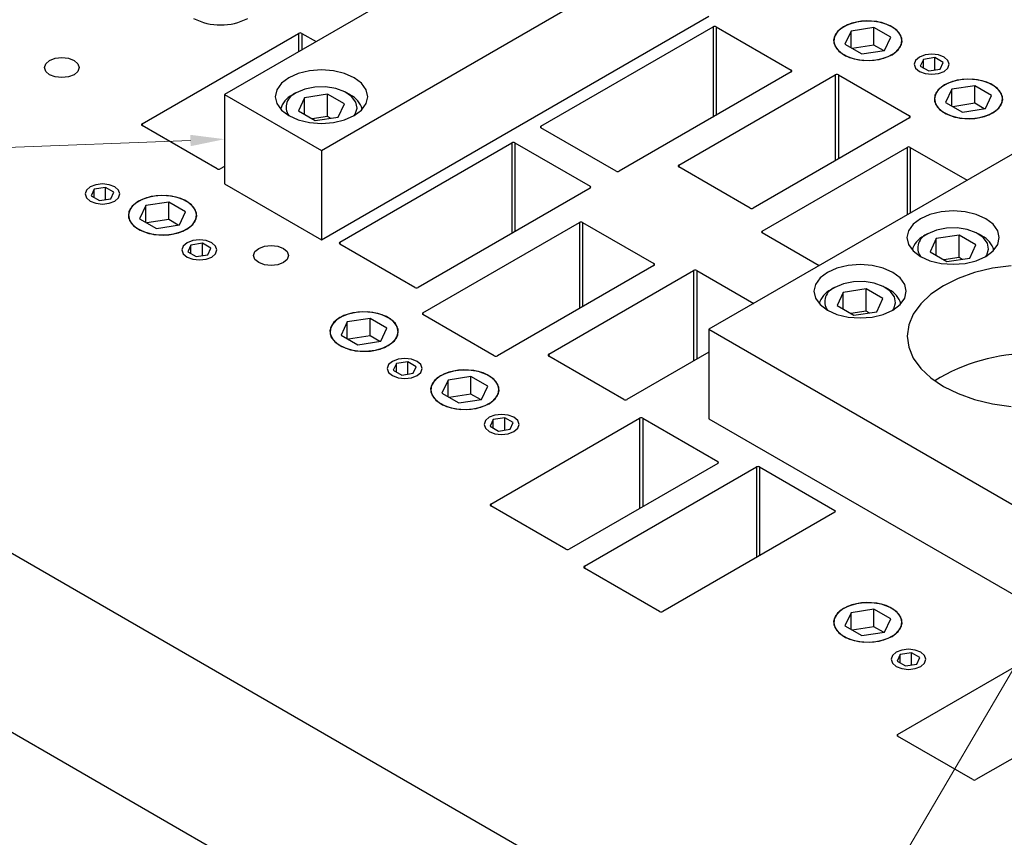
# Model space of a CAD drawing. Header units: inches. Extents: x 1802 to 2468, y -253 to -72.
# Tile 513 of 570: x 2312.25 to 2316.74, y -98.3 to -94.57. Entities that reach past the tile are written whole.
import ezdxf

# ---------------------------------------------------------------- set-up
doc = ezdxf.new("R2010")
doc.units = ezdxf.units.IN
doc.header["$LTSCALE"] = 0.5
doc.header["$MEASUREMENT"] = 0
for name, color, linetype in [('SID-M-S', 105, 'Continuous'), ('ST1-M-S', 193, 'Continuous'), ('ST2-M-S', 193, 'Continuous'), ('SVE-M-S', 8, 'Continuous')]:
    doc.layers.add(name, color=color, linetype=linetype)

msp = doc.modelspace()

# ---------------------------------------------------------------- linework, layer by layer
at = {"layer": 'SID-M-S', "linetype": 'Continuous', "lineweight": 0}
for p, q in [((2313.02676, -95.11644), (2307.99157, -95.31181)), ((2316.93981, -97.25537), (2313.36437, -103.35456))]:
    msp.add_line(p, q, dxfattribs=at)
msp.add_solid([(2313.02576, -95.09045), (2313.18265, -95.11039), (2313.02576, -95.09045), (2313.02777, -95.14242)], dxfattribs=at)
at = {"layer": 'ST1-M-S', "linetype": 'Continuous', "lineweight": 25}
for p, q in [((2314.62621, -95.05062), (2315.41109, -94.59751)), ((2315.41109, -94.59751), (2315.41109, -95.0098)), ((2315.42524, -94.59751), (2315.76818, -94.79549)), ((2315.42524, -94.59751), (2315.42524, -95.00163)), ((2316.02436, -94.58882), (2315.99142, -94.60783)), ((2316.06553, -94.57626), (2316.02436, -94.58882)), ((2316.1113, -94.57126), (2316.06553, -94.57626)), ((2316.15758, -94.57427), (2316.1113, -94.57126)), ((2316.20027, -94.58502), (2316.15758, -94.57427)), ((2316.23557, -94.60256), (2316.20027, -94.58502)), ((2312.80611, -95.04), (2313.52029, -94.62772)), ((2313.52029, -94.62772), (2313.52029, -94.71133)), ((2313.53443, -94.62772), (2313.59978, -94.66544)), ((2313.53443, -94.62772), (2313.53443, -94.70317)), ((2315.96966, -94.6316), (2315.961, -94.65802)), ((2315.99142, -94.60783), (2315.96966, -94.6316)), ((2316.26035, -94.62532), (2316.23557, -94.60256)), ((2316.27241, -94.6513), (2316.26035, -94.62532)), ((2315.961, -94.65802), (2315.96621, -94.68474)), ((2315.96621, -94.68474), (2315.98484, -94.70939)), ((2316.25528, -94.70354), (2316.27067, -94.67817)), ((2316.27067, -94.67817), (2316.27241, -94.6513)), ((2315.98484, -94.70939), (2316.01522, -94.72977)), ((2316.01522, -94.72977), (2316.05466, -94.74407)), ((2316.19015, -94.74114), (2316.22763, -94.72518)), ((2316.22763, -94.72518), (2316.25528, -94.70354)), ((2316.3784, -94.72615), (2316.35261, -94.7361)), ((2316.40882, -94.72265), (2316.3784, -94.72615)), ((2316.43925, -94.72615), (2316.40882, -94.72265)), ((2316.46504, -94.7361), (2316.43925, -94.72615)), ((2312.36069, -94.78386), (2312.36674, -94.76629)), ((2312.36674, -94.76629), (2312.38397, -94.7514)), ((2312.38397, -94.7514), (2312.40976, -94.74146)), ((2312.40976, -94.74146), (2312.44019, -94.73796)), ((2312.44019, -94.73796), (2312.47061, -94.74146)), ((2312.47061, -94.74146), (2312.4964, -94.7514)), ((2312.4964, -94.7514), (2312.51363, -94.76629)), ((2312.51363, -94.76629), (2312.51969, -94.78386)), ((2316.05466, -94.74407), (2316.09965, -94.75103)), ((2316.09965, -94.75103), (2316.14619, -94.75002)), ((2316.14619, -94.75002), (2316.19015, -94.74114)), ((2316.33537, -94.75099), (2316.32932, -94.76855)), ((2316.32932, -94.76855), (2316.33537, -94.78611)), ((2316.35261, -94.7361), (2316.33537, -94.75099)), ((2316.48227, -94.75099), (2316.46504, -94.7361)), ((2316.48832, -94.76855), (2316.48227, -94.75099)), ((2316.48227, -94.78611), (2316.48832, -94.76855)), ((2312.36674, -94.80142), (2312.36069, -94.78386)), ((2312.38397, -94.81631), (2312.36674, -94.80142)), ((2312.40976, -94.82626), (2312.38397, -94.81631)), ((2312.4964, -94.81631), (2312.47061, -94.82626)), ((2312.51363, -94.80142), (2312.4964, -94.81631)), ((2312.51969, -94.78386), (2312.51363, -94.80142)), ((2315.76818, -94.80365), (2314.98329, -95.25676)), ((2315.25447, -95.2288), (2315.96865, -94.81651)), ((2315.76818, -94.79549), (2315.76818, -94.80365)), ((2315.96865, -94.81651), (2315.96865, -95.20839)), ((2315.98279, -94.81651), (2316.30806, -95.00429)), ((2315.98279, -94.81651), (2315.98279, -95.20023)), ((2316.33537, -94.78611), (2316.35261, -94.801)), ((2316.35261, -94.801), (2316.3784, -94.81095)), ((2316.3784, -94.81095), (2316.40882, -94.81444)), ((2316.40882, -94.81444), (2316.43925, -94.81095)), ((2316.43925, -94.81095), (2316.46504, -94.801)), ((2316.46504, -94.801), (2316.48227, -94.78611)), ((2312.44019, -94.82975), (2312.40976, -94.82626)), ((2312.47061, -94.82626), (2312.44019, -94.82975)), ((2316.48398, -94.85415), (2316.45104, -94.87316)), ((2316.52515, -94.84159), (2316.48398, -94.85415)), ((2316.57092, -94.83659), (2316.52515, -94.84159)), ((2316.6172, -94.8396), (2316.57092, -94.83659)), ((2316.65989, -94.85035), (2316.6172, -94.8396)), ((2316.69519, -94.86789), (2316.65989, -94.85035)), ((2316.42928, -94.89694), (2316.42062, -94.92336)), ((2316.45104, -94.87316), (2316.42928, -94.89694)), ((2316.71997, -94.89066), (2316.69519, -94.86789)), ((2316.73203, -94.91663), (2316.71997, -94.89066)), ((2308.63949, -94.93693), (2319.42286, -101.16205)), ((2316.42062, -94.92336), (2316.42583, -94.95007)), ((2316.42583, -94.95007), (2316.44446, -94.97472)), ((2316.7149, -94.96888), (2316.73029, -94.9435)), ((2316.73029, -94.9435), (2316.73203, -94.91663)), ((2316.44446, -94.97472), (2316.47484, -94.9951)), ((2316.47484, -94.9951), (2316.51428, -95.0094)), ((2316.64977, -95.00648), (2316.68725, -94.99051)), ((2316.68725, -94.99051), (2316.7149, -94.96888)), ((2312.80611, -95.04), (2312.80611, -95.04817)), ((2316.30806, -95.01245), (2315.59388, -95.42474)), ((2316.30806, -95.00429), (2316.30806, -95.01245)), ((2316.51428, -95.0094), (2316.55927, -95.01636)), ((2316.55927, -95.01636), (2316.60581, -95.01536)), ((2316.60581, -95.01536), (2316.64977, -95.00648)), ((2313.14906, -95.24615), (2312.80611, -95.04817)), ((2314.62621, -95.05062), (2314.62621, -95.05878)), ((2314.96915, -95.25676), (2314.62621, -95.05878)), ((2313.70838, -95.58047), (2314.49327, -95.12736)), ((2314.49327, -95.12736), (2314.49327, -95.53965)), ((2314.50741, -95.12736), (2314.85036, -95.32534)), ((2314.50741, -95.12736), (2314.50741, -95.53148)), ((2315.63535, -95.52938), (2316.29649, -95.14771)), ((2316.29649, -95.14771), (2316.29649, -95.45584)), ((2316.31064, -95.14771), (2316.57044, -95.29769)), ((2316.31064, -95.14771), (2316.31064, -95.44768)), ((2313.18265, -95.23492), (2313.1632, -95.24615)), ((2315.25447, -95.2288), (2315.25447, -95.23696)), ((2315.57974, -95.42474), (2315.25447, -95.23696)), ((2312.6258, -95.31455), (2312.59538, -95.31804)), ((2312.65622, -95.31804), (2312.6258, -95.31455)), ((2312.55235, -95.34288), (2312.5463, -95.36045)), ((2312.5463, -95.36045), (2312.55235, -95.37801)), ((2312.56959, -95.32799), (2312.55235, -95.34288)), ((2312.59538, -95.31804), (2312.56959, -95.32799)), ((2312.68202, -95.32799), (2312.65622, -95.31804)), ((2312.69925, -95.34288), (2312.68202, -95.32799)), ((2312.7053, -95.36045), (2312.69925, -95.34288)), ((2312.69925, -95.37801), (2312.7053, -95.36045)), ((2314.85036, -95.3335), (2314.06547, -95.78661)), ((2314.85036, -95.32534), (2314.85036, -95.3335)), ((2312.55235, -95.37801), (2312.56959, -95.3929)), ((2312.56959, -95.3929), (2312.59538, -95.40285)), ((2312.59538, -95.40285), (2312.6258, -95.40634)), ((2312.6258, -95.40634), (2312.65622, -95.40285)), ((2312.65622, -95.40285), (2312.68202, -95.3929)), ((2312.68202, -95.3929), (2312.69925, -95.37801)), ((2312.77409, -95.40383), (2312.75232, -95.4276)), ((2312.80702, -95.38482), (2312.77409, -95.40383)), ((2312.8482, -95.37225), (2312.80702, -95.38482)), ((2312.89396, -95.36726), (2312.8482, -95.37225)), ((2312.94025, -95.37027), (2312.89396, -95.36726)), ((2312.98293, -95.38102), (2312.94025, -95.37027)), ((2313.01824, -95.39856), (2312.98293, -95.38102)), ((2313.04302, -95.42132), (2313.01824, -95.39856)), ((2312.75232, -95.4276), (2312.74366, -95.45402)), ((2313.05507, -95.44729), (2313.04302, -95.42132)), ((2313.05333, -95.47416), (2313.05507, -95.44729)), ((2312.74366, -95.45402), (2312.74888, -95.48074)), ((2312.74888, -95.48074), (2312.7675, -95.50538)), ((2313.03795, -95.49954), (2313.05333, -95.47416)), ((2314.08774, -95.90234), (2314.80192, -95.49005)), ((2314.80192, -95.49005), (2314.80192, -95.88193)), ((2314.81606, -95.49005), (2315.14133, -95.67782)), ((2314.81606, -95.49005), (2314.81606, -95.87376)), ((2312.7675, -95.50538), (2312.79788, -95.52576)), ((2312.79788, -95.52576), (2312.83732, -95.54007)), ((2312.83732, -95.54007), (2312.88231, -95.54703)), ((2312.92885, -95.54602), (2312.97282, -95.53714)), ((2312.97282, -95.53714), (2313.01029, -95.52118)), ((2313.01029, -95.52118), (2313.03795, -95.49954)), ((2315.63535, -95.52938), (2315.63535, -95.53755)), ((2315.89515, -95.68753), (2315.63535, -95.53755)), ((2312.88231, -95.54703), (2312.92885, -95.54602)), ((2313.01153, -95.58312), (2312.99429, -95.59801)), ((2313.03732, -95.57317), (2313.01153, -95.58312)), ((2313.06774, -95.56968), (2313.03732, -95.57317)), ((2313.09817, -95.57317), (2313.06774, -95.56968)), ((2313.12396, -95.58312), (2313.09817, -95.57317)), ((2313.14119, -95.59801), (2313.12396, -95.58312)), ((2313.70838, -95.58047), (2313.70838, -95.58863)), ((2312.99429, -95.59801), (2312.98824, -95.61557)), ((2312.98824, -95.61557), (2312.99429, -95.63314)), ((2313.14724, -95.61557), (2313.14119, -95.59801)), ((2313.14119, -95.63314), (2313.14724, -95.61557)), ((2313.31528, -95.64109), (2313.32133, -95.62352)), ((2313.32133, -95.62352), (2313.33856, -95.60863)), ((2313.33856, -95.60863), (2313.36436, -95.59868)), ((2313.36436, -95.59868), (2313.39478, -95.59519)), ((2313.39478, -95.59519), (2313.4252, -95.59868)), ((2313.4252, -95.59868), (2313.45099, -95.60863)), ((2313.45099, -95.60863), (2313.46823, -95.62352)), ((2313.46823, -95.62352), (2313.47428, -95.64109)), ((2314.05133, -95.78661), (2313.70838, -95.58863)), ((2312.99429, -95.63314), (2313.01153, -95.64802)), ((2313.01153, -95.64802), (2313.03732, -95.65797)), ((2313.03732, -95.65797), (2313.06774, -95.66147)), ((2313.06774, -95.66147), (2313.09817, -95.65797)), ((2313.09817, -95.65797), (2313.12396, -95.64802)), ((2313.12396, -95.64802), (2313.14119, -95.63314)), ((2313.32133, -95.65865), (2313.31528, -95.64109)), ((2313.33856, -95.67354), (2313.32133, -95.65865)), ((2313.36436, -95.68349), (2313.33856, -95.67354)), ((2313.45099, -95.67354), (2313.4252, -95.68349)), ((2313.46823, -95.65865), (2313.45099, -95.67354)), ((2313.47428, -95.64109), (2313.46823, -95.65865)), ((2313.39478, -95.68698), (2313.36436, -95.68349)), ((2313.4252, -95.68349), (2313.39478, -95.68698)), ((2315.14133, -95.68599), (2314.42716, -96.09827)), ((2314.66146, -96.0916), (2315.3226, -95.70993)), ((2315.14133, -95.67782), (2315.14133, -95.68599)), ((2315.3226, -95.70993), (2315.3226, -96.12221)), ((2315.33675, -95.70993), (2315.59655, -95.85991)), ((2315.33675, -95.70993), (2315.33675, -96.11405)), ((2308.63949, -95.75347), (2319.42286, -101.97859)), ((2313.8132, -95.89792), (2313.76744, -95.90292)), ((2313.85948, -95.90093), (2313.8132, -95.89792)), ((2313.69332, -95.9345), (2313.67156, -95.95827)), ((2313.72626, -95.91548), (2313.69332, -95.9345)), ((2313.76744, -95.90292), (2313.72626, -95.91548)), ((2313.90217, -95.91168), (2313.85948, -95.90093)), ((2313.93748, -95.92922), (2313.90217, -95.91168)), ((2313.96226, -95.95199), (2313.93748, -95.92922)), ((2314.08774, -95.90234), (2314.08774, -95.9105)), ((2314.41301, -96.09827), (2314.08774, -95.9105)), ((2313.67156, -95.95827), (2313.6629, -95.98469)), ((2313.6629, -95.98469), (2313.66812, -96.0114)), ((2313.97431, -95.97796), (2313.96226, -95.95199)), ((2313.97257, -96.00483), (2313.97431, -95.97796)), ((2313.66812, -96.0114), (2313.68674, -96.03605)), ((2313.92953, -96.05184), (2313.95719, -96.03021)), ((2313.95719, -96.03021), (2313.97257, -96.00483)), ((2313.68674, -96.03605), (2313.71712, -96.05643)), ((2313.71712, -96.05643), (2313.75656, -96.07073)), ((2313.75656, -96.07073), (2313.80155, -96.07769)), ((2313.80155, -96.07769), (2313.84809, -96.07669)), ((2313.84809, -96.07669), (2313.89205, -96.06781)), ((2313.89205, -96.06781), (2313.92953, -96.05184)), ((2313.94844, -96.12399), (2313.93121, -96.13888)), ((2313.97424, -96.11404), (2313.94844, -96.12399)), ((2314.00466, -96.11055), (2313.97424, -96.11404)), ((2314.03508, -96.11404), (2314.00466, -96.11055)), ((2314.06087, -96.12399), (2314.03508, -96.11404)), ((2314.07811, -96.13888), (2314.06087, -96.12399)), ((2314.66146, -96.0916), (2314.66146, -96.09976)), ((2315.00441, -96.29774), (2314.66146, -96.09976)), ((2315.39236, -96.08195), (2315.01855, -96.29774)), ((2313.93121, -96.13888), (2313.92516, -96.15644)), ((2313.92516, -96.15644), (2313.93121, -96.17401)), ((2314.08416, -96.15644), (2314.07811, -96.13888)), ((2314.07811, -96.17401), (2314.08416, -96.15644)), ((2314.22706, -96.16825), (2314.18588, -96.18082)), ((2314.27282, -96.16325), (2314.22706, -96.16825)), ((2314.3191, -96.16626), (2314.27282, -96.16325)), ((2314.36179, -96.17702), (2314.3191, -96.16626)), ((2313.93121, -96.17401), (2313.94844, -96.1889)), ((2313.94844, -96.1889), (2313.97424, -96.19884)), ((2313.97424, -96.19884), (2314.00466, -96.20234)), ((2314.00466, -96.20234), (2314.03508, -96.19884)), ((2314.03508, -96.19884), (2314.06087, -96.1889)), ((2314.06087, -96.1889), (2314.07811, -96.17401)), ((2314.15294, -96.19983), (2314.13118, -96.2236)), ((2314.18588, -96.18082), (2314.15294, -96.19983)), ((2314.3971, -96.19455), (2314.36179, -96.17702)), ((2314.42188, -96.21732), (2314.3971, -96.19455)), ((2314.13118, -96.2236), (2314.12252, -96.25002)), ((2314.12252, -96.25002), (2314.12774, -96.27674)), ((2314.43393, -96.24329), (2314.42188, -96.21732)), ((2314.43219, -96.27016), (2314.43393, -96.24329)), ((2314.12774, -96.27674), (2314.14636, -96.30138)), ((2314.14636, -96.30138), (2314.17674, -96.32176)), ((2314.38915, -96.31717), (2314.41681, -96.29554)), ((2314.41681, -96.29554), (2314.43219, -96.27016)), ((2314.17674, -96.32176), (2314.21618, -96.33607)), ((2314.21618, -96.33607), (2314.26117, -96.34303)), ((2314.26117, -96.34303), (2314.30771, -96.34202)), ((2314.30771, -96.34202), (2314.35167, -96.33314)), ((2314.35167, -96.33314), (2314.38915, -96.31717)), ((2314.37315, -96.39401), (2314.3671, -96.41157)), ((2314.39039, -96.37912), (2314.37315, -96.39401)), ((2314.41618, -96.36917), (2314.39039, -96.37912)), ((2314.3971, -96.77487), (2315.07593, -96.383)), ((2314.4466, -96.36568), (2314.41618, -96.36917)), ((2314.47702, -96.36917), (2314.4466, -96.36568)), ((2314.50282, -96.37912), (2314.47702, -96.36917)), ((2314.52005, -96.39401), (2314.50282, -96.37912)), ((2314.5261, -96.41157), (2314.52005, -96.39401)), ((2315.07593, -96.383), (2315.07593, -96.79528)), ((2315.09007, -96.383), (2315.43301, -96.58098)), ((2315.09007, -96.383), (2315.09007, -96.78712)), ((2314.3671, -96.41157), (2314.37315, -96.42913)), ((2314.37315, -96.42913), (2314.39039, -96.44402)), ((2314.50282, -96.44402), (2314.52005, -96.42913)), ((2314.52005, -96.42913), (2314.5261, -96.41157)), ((2314.39039, -96.44402), (2314.41618, -96.45397)), ((2314.41618, -96.45397), (2314.4466, -96.45746)), ((2314.4466, -96.45746), (2314.47702, -96.45397)), ((2314.47702, -96.45397), (2314.50282, -96.44402)), ((2315.43301, -96.58914), (2314.75419, -96.98102)), ((2314.82435, -97.05889), (2315.60924, -96.60579)), ((2315.43301, -96.58098), (2315.43301, -96.58914)), ((2315.60924, -96.60579), (2315.60924, -97.01807)), ((2315.62338, -96.60579), (2315.96633, -96.80377)), ((2315.62338, -96.60579), (2315.62338, -97.00991)), ((2314.3971, -96.77487), (2314.3971, -96.78304)), ((2314.74005, -96.98102), (2314.3971, -96.78304)), ((2315.96633, -96.81193), (2315.18144, -97.26504)), ((2315.96633, -96.80377), (2315.96633, -96.81193)), ((2314.82435, -97.05889), (2314.82435, -97.06706)), ((2315.1673, -97.26504), (2314.82435, -97.06706)), ((2316.02436, -97.24215), (2315.99142, -97.26116)), ((2316.06553, -97.22958), (2316.02436, -97.24215)), ((2316.1113, -97.22458), (2316.06553, -97.22958)), ((2316.15758, -97.22759), (2316.1113, -97.22458)), ((2316.20027, -97.23835), (2316.15758, -97.22759)), ((2316.23557, -97.25588), (2316.20027, -97.23835)), ((2315.96966, -97.28493), (2315.961, -97.31135)), ((2315.99142, -97.26116), (2315.96966, -97.28493)), ((2316.26035, -97.27865), (2316.23557, -97.25588)), ((2316.27241, -97.30462), (2316.26035, -97.27865)), ((2315.961, -97.31135), (2315.96621, -97.33807)), ((2316.25528, -97.35687), (2316.27067, -97.33149)), ((2316.27067, -97.33149), (2316.27241, -97.30462)), ((2315.96621, -97.33807), (2315.98484, -97.36271)), ((2315.98484, -97.36271), (2316.01522, -97.38309)), ((2316.19015, -97.39447), (2316.22763, -97.3785)), ((2316.22763, -97.3785), (2316.25528, -97.35687)), ((2316.25326, -97.826), (2317.0735, -97.35248)), ((2316.01522, -97.38309), (2316.05466, -97.3974)), ((2316.05466, -97.3974), (2316.09965, -97.40436)), ((2316.09965, -97.40436), (2316.14619, -97.40335)), ((2316.14619, -97.40335), (2316.19015, -97.39447)), ((2316.22931, -97.46554), (2316.22326, -97.48311)), ((2316.24654, -97.45065), (2316.22931, -97.46554)), ((2316.27233, -97.44071), (2316.24654, -97.45065)), ((2316.30276, -97.43721), (2316.27233, -97.44071)), ((2316.33318, -97.44071), (2316.30276, -97.43721)), ((2316.35897, -97.45065), (2316.33318, -97.44071)), ((2316.3762, -97.46554), (2316.35897, -97.45065)), ((2316.38226, -97.48311), (2316.3762, -97.46554)), ((2316.22326, -97.48311), (2316.22931, -97.50067)), ((2316.22931, -97.50067), (2316.24654, -97.51556)), ((2316.24654, -97.51556), (2316.27233, -97.52551)), ((2316.33318, -97.52551), (2316.35897, -97.51556)), ((2316.35897, -97.51556), (2316.3762, -97.50067)), ((2316.3762, -97.50067), (2316.38226, -97.48311)), ((2316.27233, -97.52551), (2316.30276, -97.529)), ((2316.30276, -97.529), (2316.33318, -97.52551)), ((2317.43059, -97.55862), (2316.61035, -98.03214)), ((2316.25326, -97.826), (2316.25326, -97.83416)), ((2316.59621, -98.03214), (2316.25326, -97.83416))]:
    msp.add_line(p, q, dxfattribs=at)
for centre, radius, start, end in [((2313.16497, -94.32052), 0.26898, 242.60967, 297.39033), ((2315.41817, -94.61116), 0.01537, 62.60967, 117.39033), ((2313.52736, -94.64137), 0.01537, 62.60967, 117.39033), ((2315.76663, -94.79957), 0.00437, 290.78342, 69.21658), ((2315.97572, -94.83016), 0.01537, 62.60967, 117.39033), ((2312.80766, -95.04409), 0.00437, 110.78342, 249.21658), ((2316.30651, -95.00837), 0.00437, 290.78342, 69.21658), ((2314.62776, -95.0547), 0.00437, 110.78342, 249.21658), ((2314.50034, -95.14101), 0.01537, 62.60967, 117.39033), ((2316.30357, -95.16136), 0.01537, 62.60967, 117.39033), ((2313.15613, -95.2325), 0.01537, 242.60967, 297.39033), ((2314.97622, -95.24311), 0.01537, 242.60967, 297.39033), ((2315.25602, -95.23288), 0.00437, 110.78342, 249.21658), ((2314.84881, -95.32942), 0.00437, 290.78342, 69.21658), ((2315.58681, -95.41109), 0.01537, 242.60967, 297.39033), ((2314.80899, -95.5037), 0.01537, 62.60967, 117.39033), ((2315.6369, -95.53346), 0.00437, 110.78342, 249.21658), ((2313.70993, -95.58455), 0.00437, 110.78342, 249.21658), ((2315.13978, -95.68191), 0.00437, 290.78342, 69.21658), ((2315.32967, -95.72357), 0.01537, 62.60967, 117.39033), ((2314.0584, -95.77296), 0.01537, 242.60967, 297.39033), ((2314.08929, -95.90642), 0.00437, 110.78342, 249.21658), ((2314.42008, -96.08463), 0.01537, 242.60967, 297.39033), ((2314.66301, -96.09568), 0.00437, 110.78342, 249.21658), ((2315.01148, -96.28409), 0.01537, 242.60967, 297.39033), ((2315.083, -96.39664), 0.01537, 62.60967, 117.39033), ((2315.43147, -96.58506), 0.00437, 290.78342, 69.21658), ((2315.61631, -96.61943), 0.01537, 62.60967, 117.39033), ((2314.39865, -96.77895), 0.00437, 110.78342, 249.21658), ((2315.96478, -96.80785), 0.00437, 290.78342, 69.21658), ((2314.74712, -96.96737), 0.01537, 242.60967, 297.39033), ((2314.8259, -97.06298), 0.00437, 110.78342, 249.21658), ((2315.17437, -97.25139), 0.01537, 242.60967, 297.39033), ((2316.25481, -97.83008), 0.00437, 110.78342, 249.21658), ((2316.60328, -98.01849), 0.01537, 242.60967, 297.39033)]:
    msp.add_arc(centre, radius, start, end, dxfattribs=at)
at = {"layer": 'ST2-M-S', "linetype": 'Continuous', "lineweight": 25}
for p, q in [((2314.95041, -93.88574), (2313.18265, -94.90625)), ((2313.62459, -95.16138), (2315.39236, -94.14087)), ((2313.62459, -95.56965), (2315.39236, -94.54914)), ((2313.51909, -94.81097), (2313.47539, -94.83033)), ((2313.56998, -94.7988), (2313.51909, -94.81097)), ((2313.62459, -94.79465), (2313.56998, -94.7988)), ((2313.6792, -94.7988), (2313.62459, -94.79465)), ((2313.73009, -94.81097), (2313.6792, -94.7988)), ((2313.77379, -94.83033), (2313.73009, -94.81097)), ((2313.44186, -94.85555), (2313.42078, -94.88493)), ((2313.47539, -94.83033), (2313.44186, -94.85555)), ((2313.80732, -94.85555), (2313.77379, -94.83033)), ((2313.8284, -94.88493), (2313.80732, -94.85555)), ((2313.18265, -94.90625), (2313.62459, -95.16138)), ((2313.18265, -94.90625), (2313.18265, -95.31452)), ((2313.42078, -94.88493), (2313.41359, -94.91646)), ((2313.83559, -94.91646), (2313.8284, -94.88493)), ((2313.41359, -94.91646), (2313.42078, -94.94798)), ((2313.42078, -94.94798), (2313.44186, -94.97736)), ((2313.80732, -94.97736), (2313.8284, -94.94798)), ((2313.8284, -94.94798), (2313.83559, -94.91646)), ((2313.44186, -94.97736), (2313.47539, -95.00259)), ((2313.77379, -95.00259), (2313.80732, -94.97736)), ((2313.47539, -95.00259), (2313.51909, -95.02195)), ((2313.51909, -95.02195), (2313.56998, -95.03411)), ((2313.56998, -95.03411), (2313.62459, -95.03826)), ((2313.62459, -95.03826), (2313.6792, -95.03411)), ((2313.6792, -95.03411), (2313.73009, -95.02195)), ((2313.73009, -95.02195), (2313.77379, -95.00259)), ((2313.62459, -95.16138), (2313.62459, -95.56965)), ((2316.80657, -95.16138), (2315.39236, -95.97779)), ((2313.18265, -95.31452), (2313.62459, -95.56965)), ((2316.45144, -95.44172), (2316.40055, -95.45389)), ((2316.50605, -95.43757), (2316.45144, -95.44172)), ((2316.56066, -95.44172), (2316.50605, -95.43757)), ((2316.61155, -95.45389), (2316.56066, -95.44172)), ((2316.35685, -95.47325), (2316.32332, -95.49847)), ((2316.40055, -95.45389), (2316.35685, -95.47325)), ((2316.65525, -95.47325), (2316.61155, -95.45389)), ((2316.68878, -95.49847), (2316.65525, -95.47325)), ((2316.30224, -95.52785), (2316.29505, -95.55938)), ((2316.32332, -95.49847), (2316.30224, -95.52785)), ((2316.70986, -95.52785), (2316.68878, -95.49847)), ((2316.71705, -95.55938), (2316.70986, -95.52785)), ((2316.29505, -95.55938), (2316.30224, -95.5909)), ((2316.70986, -95.5909), (2316.71705, -95.55938)), ((2316.30224, -95.5909), (2316.32332, -95.62028)), ((2316.32332, -95.62028), (2316.35685, -95.64551)), ((2316.65525, -95.64551), (2316.68878, -95.62028)), ((2316.68878, -95.62028), (2316.70986, -95.5909)), ((2316.35685, -95.64551), (2316.40055, -95.66487)), ((2316.40055, -95.66487), (2316.45144, -95.67704)), ((2316.56066, -95.67704), (2316.61155, -95.66487)), ((2316.61155, -95.66487), (2316.65525, -95.64551)), ((2315.93259, -95.71817), (2315.89905, -95.7434)), ((2315.97629, -95.69881), (2315.93259, -95.71817)), ((2316.02717, -95.68664), (2315.97629, -95.69881)), ((2316.08179, -95.68249), (2316.02717, -95.68664)), ((2316.1364, -95.68664), (2316.08179, -95.68249)), ((2316.18729, -95.69881), (2316.1364, -95.68664)), ((2316.23098, -95.71817), (2316.18729, -95.69881)), ((2316.26452, -95.7434), (2316.23098, -95.71817)), ((2316.45144, -95.67704), (2316.50605, -95.68119)), ((2316.50605, -95.68119), (2316.56066, -95.67704)), ((2316.60423, -95.71907), (2316.52897, -95.7457)), ((2316.68578, -95.69957), (2316.60423, -95.71907)), ((2316.77161, -95.68768), (2316.68578, -95.69957)), ((2315.89905, -95.7434), (2315.87797, -95.77277)), ((2316.2856, -95.77277), (2316.26452, -95.7434)), ((2316.52897, -95.7457), (2316.46185, -95.77879)), ((2315.87797, -95.77277), (2315.87079, -95.8043)), ((2315.87079, -95.8043), (2315.87797, -95.83583)), ((2316.29279, -95.8043), (2316.2856, -95.77277)), ((2316.2856, -95.83583), (2316.29279, -95.8043)), ((2316.46185, -95.77879), (2316.40453, -95.81753)), ((2315.87797, -95.83583), (2315.89905, -95.8652)), ((2316.26452, -95.8652), (2316.2856, -95.83583)), ((2316.40453, -95.81753), (2316.35841, -95.86098)), ((2315.89905, -95.8652), (2315.93259, -95.89043)), ((2315.93259, -95.89043), (2315.97629, -95.90979)), ((2316.18729, -95.90979), (2316.23098, -95.89043)), ((2316.23098, -95.89043), (2316.26452, -95.8652)), ((2316.35841, -95.86098), (2316.32463, -95.90806)), ((2315.97629, -95.90979), (2316.02717, -95.92196)), ((2316.02717, -95.92196), (2316.08179, -95.92611)), ((2316.08179, -95.92611), (2316.1364, -95.92196)), ((2316.1364, -95.92196), (2316.18729, -95.90979)), ((2316.32463, -95.90806), (2316.30403, -95.9576)), ((2315.39236, -95.97779), (2315.39236, -96.38606)), ((2315.39236, -95.97779), (2317.0187, -96.91666)), ((2316.30403, -95.9576), (2316.2971, -96.0084)), ((2316.2971, -96.0084), (2316.30403, -96.0592)), ((2316.30403, -96.0592), (2316.32463, -96.10875)), ((2316.32463, -96.10875), (2316.35841, -96.15582)), ((2316.35841, -96.15582), (2316.40453, -96.19927)), ((2316.40453, -96.19927), (2316.46185, -96.23802)), ((2316.46185, -96.23802), (2316.52897, -96.27111)), ((2316.52897, -96.27111), (2316.60423, -96.29773)), ((2316.60423, -96.29773), (2316.68578, -96.31723)), ((2316.68578, -96.31723), (2316.77161, -96.32913)), ((2315.39236, -96.38606), (2317.0187, -97.32493))]:
    msp.add_line(p, q, dxfattribs=at)
msp.add_arc((2316.8596, -96.9221), 0.83357, 58.34573, 121.65427, dxfattribs=at)
at = {"layer": 'SVE-M-S', "linetype": 'Continuous', "lineweight": 25}
for p, q in [((2316.04413, -94.58165), (2316.00665, -94.59761)), ((2316.08809, -94.57277), (2316.04413, -94.58165)), ((2316.13463, -94.57176), (2316.08809, -94.57277)), ((2316.17962, -94.57872), (2316.13463, -94.57176)), ((2316.21906, -94.59303), (2316.17962, -94.57872)), ((2316.24944, -94.61341), (2316.21906, -94.59303)), ((2315.979, -94.61925), (2315.96361, -94.64463)), ((2316.00665, -94.59761), (2315.979, -94.61925)), ((2316.04059, -94.61721), (2316.01258, -94.67757)), ((2316.14516, -94.60103), (2316.04059, -94.61721)), ((2316.04059, -94.69374), (2316.04059, -94.61721)), ((2316.2217, -94.64522), (2316.14516, -94.60103)), ((2316.14516, -94.6814), (2316.14516, -94.60103)), ((2316.26807, -94.63805), (2316.24944, -94.61341)), ((2316.27328, -94.66477), (2316.26807, -94.63805)), ((2315.96361, -94.64463), (2315.96187, -94.67149)), ((2315.96187, -94.67149), (2315.97393, -94.69747)), ((2316.01258, -94.67757), (2316.08912, -94.72176)), ((2316.14516, -94.6814), (2316.04583, -94.69677)), ((2316.18845, -94.70639), (2316.14516, -94.6814)), ((2316.19369, -94.70559), (2316.2217, -94.64522)), ((2316.26462, -94.69119), (2316.27328, -94.66477)), ((2315.97393, -94.69747), (2315.99871, -94.72023)), ((2315.99871, -94.72023), (2316.03401, -94.73777)), ((2316.08912, -94.72176), (2316.19369, -94.70559)), ((2316.20992, -94.73397), (2316.24286, -94.71496)), ((2316.24286, -94.71496), (2316.26462, -94.69119)), ((2316.3784, -94.72615), (2316.35261, -94.7361)), ((2316.40882, -94.72265), (2316.3784, -94.72615)), ((2316.43925, -94.72615), (2316.40882, -94.72265)), ((2316.46504, -94.7361), (2316.43925, -94.72615)), ((2316.03401, -94.73777), (2316.0767, -94.74852)), ((2316.0767, -94.74852), (2316.12298, -94.75153)), ((2316.12298, -94.75153), (2316.16875, -94.74654)), ((2316.16875, -94.74654), (2316.20992, -94.73397)), ((2316.33537, -94.75099), (2316.32932, -94.76855)), ((2316.32932, -94.76855), (2316.33537, -94.78611)), ((2316.35261, -94.7361), (2316.33537, -94.75099)), ((2316.37057, -94.74647), (2316.35657, -94.77663)), ((2316.35657, -94.77663), (2316.39482, -94.79872)), ((2316.42282, -94.73838), (2316.37057, -94.74647)), ((2316.37057, -94.78472), (2316.37057, -94.74647)), ((2316.46108, -94.76047), (2316.42282, -94.73838)), ((2316.42282, -94.79438), (2316.42282, -94.73838)), ((2316.44707, -94.79063), (2316.46108, -94.76047)), ((2316.48227, -94.75099), (2316.46504, -94.7361)), ((2316.48832, -94.76855), (2316.48227, -94.75099)), ((2316.48227, -94.78611), (2316.48832, -94.76855)), ((2316.33537, -94.78611), (2316.35261, -94.801)), ((2316.35261, -94.801), (2316.3784, -94.81095)), ((2316.3784, -94.81095), (2316.40882, -94.81444)), ((2316.39482, -94.79872), (2316.44707, -94.79063)), ((2316.40882, -94.81444), (2316.43925, -94.81095)), ((2316.43925, -94.81095), (2316.46504, -94.801)), ((2316.46504, -94.801), (2316.48227, -94.78611)), ((2316.46627, -94.86295), (2316.43862, -94.88458)), ((2316.50375, -94.84698), (2316.46627, -94.86295)), ((2316.60478, -94.86636), (2316.50021, -94.88254)), ((2316.54771, -94.8381), (2316.50375, -94.84698)), ((2316.59425, -94.83709), (2316.54771, -94.8381)), ((2316.63924, -94.84405), (2316.59425, -94.83709)), ((2316.68132, -94.91055), (2316.60478, -94.86636)), ((2316.60478, -94.94673), (2316.60478, -94.86636)), ((2316.67868, -94.85836), (2316.63924, -94.84405)), ((2316.70906, -94.87874), (2316.67868, -94.85836)), ((2313.50967, -94.89913), (2313.49198, -94.90934)), ((2313.54866, -94.88251), (2313.50968, -94.89912)), ((2313.65261, -94.90509), (2313.54804, -94.92126)), ((2313.59438, -94.87328), (2313.54866, -94.88251)), ((2313.64278, -94.87223), (2313.59438, -94.87328)), ((2313.68957, -94.87947), (2313.64278, -94.87223)), ((2313.72915, -94.94927), (2313.65261, -94.90509)), ((2313.65261, -95.00715), (2313.65261, -94.90509)), ((2313.73059, -94.89434), (2313.68957, -94.87947)), ((2313.76218, -94.91554), (2313.73059, -94.89434)), ((2313.75719, -94.90934), (2313.73951, -94.89913)), ((2316.42323, -94.90996), (2316.42149, -94.93683)), ((2316.43862, -94.88458), (2316.42323, -94.90996)), ((2316.50021, -94.88254), (2316.4722, -94.9429)), ((2316.50021, -94.95908), (2316.50021, -94.88254)), ((2316.65331, -94.97092), (2316.68132, -94.91055)), ((2316.72769, -94.90338), (2316.70906, -94.87874)), ((2316.7329, -94.9301), (2316.72769, -94.90338)), ((2313.54804, -94.92126), (2313.52002, -94.98162)), ((2313.54804, -94.9978), (2313.54804, -94.92126)), ((2313.70114, -95.00964), (2313.72915, -94.94927)), ((2313.78155, -94.94117), (2313.76218, -94.91554)), ((2313.78698, -94.96896), (2313.78155, -94.94117)), ((2316.42149, -94.93683), (2316.43355, -94.9628)), ((2316.4722, -94.9429), (2316.54874, -94.98709)), ((2316.60478, -94.94673), (2316.50545, -94.9621)), ((2316.64807, -94.97173), (2316.60478, -94.94673)), ((2316.70248, -94.98029), (2316.72424, -94.95652)), ((2316.72424, -94.95652), (2316.7329, -94.9301)), ((2313.52002, -94.98162), (2313.59657, -95.02581)), ((2313.77383, -95.00256), (2313.77797, -94.99643)), ((2313.77797, -94.99643), (2313.78698, -94.96896)), ((2316.43355, -94.9628), (2316.45833, -94.98557)), ((2316.45833, -94.98557), (2316.49363, -95.0031)), ((2316.54874, -94.98709), (2316.65331, -94.97092)), ((2316.62837, -95.01187), (2316.66954, -94.9993)), ((2316.66954, -94.9993), (2316.70248, -94.98029)), ((2313.65261, -95.00715), (2313.58292, -95.01793)), ((2313.59657, -95.02581), (2313.70114, -95.00964)), ((2313.66626, -95.01503), (2313.65261, -95.00715)), ((2316.49363, -95.0031), (2316.53632, -95.01386)), ((2316.53632, -95.01386), (2316.5826, -95.01687)), ((2316.5826, -95.01687), (2316.62837, -95.01187)), ((2312.6258, -95.31455), (2312.59538, -95.31804)), ((2312.65622, -95.31804), (2312.6258, -95.31455)), ((2312.55235, -95.34288), (2312.5463, -95.36045)), ((2312.5463, -95.36045), (2312.55235, -95.37801)), ((2312.56959, -95.32799), (2312.55235, -95.34288)), ((2312.59538, -95.31804), (2312.56959, -95.32799)), ((2312.58755, -95.33836), (2312.57355, -95.36853)), ((2312.6398, -95.33028), (2312.58755, -95.33836)), ((2312.58755, -95.37661), (2312.58755, -95.33836)), ((2312.67806, -95.35236), (2312.6398, -95.33028)), ((2312.6398, -95.38628), (2312.6398, -95.33028)), ((2312.68202, -95.32799), (2312.65622, -95.31804)), ((2312.66405, -95.38253), (2312.67806, -95.35236)), ((2312.69925, -95.34288), (2312.68202, -95.32799)), ((2312.7053, -95.36045), (2312.69925, -95.34288)), ((2312.69925, -95.37801), (2312.7053, -95.36045)), ((2312.55235, -95.37801), (2312.56959, -95.3929)), ((2312.56959, -95.3929), (2312.59538, -95.40285)), ((2312.57355, -95.36853), (2312.6118, -95.39061)), ((2312.59538, -95.40285), (2312.6258, -95.40634)), ((2312.6118, -95.39061), (2312.66405, -95.38253)), ((2312.6258, -95.40634), (2312.65622, -95.40285)), ((2312.65622, -95.40285), (2312.68202, -95.3929)), ((2312.68202, -95.3929), (2312.69925, -95.37801)), ((2312.78932, -95.39361), (2312.76166, -95.41525)), ((2312.78932, -95.39361), (2312.76166, -95.41525)), ((2312.82679, -95.37765), (2312.78932, -95.39361)), ((2312.82679, -95.37765), (2312.78932, -95.39361)), ((2312.92782, -95.39703), (2312.82326, -95.4132)), ((2312.92782, -95.39703), (2312.82326, -95.4132)), ((2312.87076, -95.36876), (2312.82679, -95.37765)), ((2312.87076, -95.36876), (2312.82679, -95.37765)), ((2312.9173, -95.36776), (2312.87076, -95.36876)), ((2312.9173, -95.36776), (2312.87076, -95.36876)), ((2312.96229, -95.37472), (2312.9173, -95.36776)), ((2312.96229, -95.37472), (2312.9173, -95.36776)), ((2313.00437, -95.44122), (2312.92782, -95.39703)), ((2312.92782, -95.4774), (2312.92782, -95.39703)), ((2313.00437, -95.44122), (2312.92782, -95.39703)), ((2312.92782, -95.4774), (2312.92782, -95.39703)), ((2313.00172, -95.38902), (2312.96229, -95.37472)), ((2313.00172, -95.38902), (2312.96229, -95.37472)), ((2313.03211, -95.4094), (2313.00172, -95.38902)), ((2313.03211, -95.4094), (2313.00172, -95.38902)), ((2312.74628, -95.44062), (2312.74454, -95.46749)), ((2312.74628, -95.44062), (2312.74454, -95.46749)), ((2312.76166, -95.41525), (2312.74628, -95.44062)), ((2312.76166, -95.41525), (2312.74628, -95.44062)), ((2312.82326, -95.4132), (2312.79524, -95.47357)), ((2312.82326, -95.4132), (2312.79524, -95.47357)), ((2312.82326, -95.48974), (2312.82326, -95.4132)), ((2312.82326, -95.48974), (2312.82326, -95.4132)), ((2312.97635, -95.50158), (2313.00437, -95.44122)), ((2312.97635, -95.50158), (2313.00437, -95.44122)), ((2313.05073, -95.43405), (2313.03211, -95.4094)), ((2313.05073, -95.43405), (2313.03211, -95.4094)), ((2313.05595, -95.46077), (2313.05073, -95.43405)), ((2313.05595, -95.46077), (2313.05073, -95.43405)), ((2312.74454, -95.46749), (2312.75659, -95.49346)), ((2312.74454, -95.46749), (2312.75659, -95.49346)), ((2312.75659, -95.49346), (2312.78137, -95.51623)), ((2312.75659, -95.49346), (2312.78137, -95.51623)), ((2312.79524, -95.47357), (2312.87179, -95.51776)), ((2312.79524, -95.47357), (2312.87179, -95.51776)), ((2312.92782, -95.4774), (2312.82849, -95.49276)), ((2312.92782, -95.4774), (2312.82849, -95.49276)), ((2312.97112, -95.50239), (2312.92782, -95.4774)), ((2312.97112, -95.50239), (2312.92782, -95.4774)), ((2313.02552, -95.51096), (2313.04729, -95.48719)), ((2313.02552, -95.51096), (2313.04729, -95.48719)), ((2313.04729, -95.48719), (2313.05595, -95.46077)), ((2313.04729, -95.48719), (2313.05595, -95.46077)), ((2312.78137, -95.51623), (2312.81667, -95.53377)), ((2312.78137, -95.51623), (2312.81667, -95.53377)), ((2312.81667, -95.53377), (2312.85936, -95.54452)), ((2312.81667, -95.53377), (2312.85936, -95.54452)), ((2312.87179, -95.51776), (2312.97635, -95.50158)), ((2312.87179, -95.51776), (2312.97635, -95.50158)), ((2312.95141, -95.54253), (2312.99259, -95.52997)), ((2312.95141, -95.54253), (2312.99259, -95.52997)), ((2312.99259, -95.52997), (2313.02552, -95.51096)), ((2312.99259, -95.52997), (2313.02552, -95.51096)), ((2316.43012, -95.52543), (2316.39114, -95.54204)), ((2316.47584, -95.5162), (2316.43012, -95.52543)), ((2316.52424, -95.51515), (2316.47584, -95.5162)), ((2316.57103, -95.52239), (2316.52424, -95.51515)), ((2316.61205, -95.53727), (2316.57103, -95.52239)), ((2316.64364, -95.55846), (2316.61205, -95.53727)), ((2312.85936, -95.54452), (2312.90565, -95.54753)), ((2312.85936, -95.54452), (2312.90565, -95.54753)), ((2312.90565, -95.54753), (2312.95141, -95.54253)), ((2312.90565, -95.54753), (2312.95141, -95.54253)), ((2313.01153, -95.58312), (2312.99429, -95.59801)), ((2313.03732, -95.57317), (2313.01153, -95.58312)), ((2313.08174, -95.58541), (2313.02949, -95.59349)), ((2313.06774, -95.56968), (2313.03732, -95.57317)), ((2313.09817, -95.57317), (2313.06774, -95.56968)), ((2313.12, -95.60749), (2313.08174, -95.58541)), ((2313.08174, -95.64141), (2313.08174, -95.58541)), ((2313.12396, -95.58312), (2313.09817, -95.57317)), ((2313.14119, -95.59801), (2313.12396, -95.58312)), ((2316.39113, -95.54205), (2316.37345, -95.55226)), ((2316.4295, -95.56418), (2316.40148, -95.62455)), ((2316.53407, -95.54801), (2316.4295, -95.56418)), ((2316.4295, -95.64072), (2316.4295, -95.56418)), ((2316.61061, -95.5922), (2316.53407, -95.54801)), ((2316.53407, -95.65007), (2316.53407, -95.54801)), ((2316.63865, -95.55226), (2316.62097, -95.54205)), ((2316.66301, -95.58409), (2316.64364, -95.55846)), ((2316.66844, -95.61188), (2316.66301, -95.58409)), ((2312.99429, -95.59801), (2312.98824, -95.61557)), ((2312.98824, -95.61557), (2312.99429, -95.63314)), ((2313.02949, -95.59349), (2313.01549, -95.62366)), ((2313.01549, -95.62366), (2313.05374, -95.64574)), ((2313.02949, -95.63174), (2313.02949, -95.59349)), ((2313.106, -95.63766), (2313.12, -95.60749)), ((2313.14724, -95.61557), (2313.14119, -95.59801)), ((2313.14119, -95.63314), (2313.14724, -95.61557)), ((2316.40148, -95.62455), (2316.47803, -95.66873)), ((2316.5826, -95.65256), (2316.61061, -95.5922)), ((2316.65943, -95.63935), (2316.66844, -95.61188)), ((2312.99429, -95.63314), (2313.01153, -95.64802)), ((2313.01153, -95.64802), (2313.03732, -95.65797)), ((2313.03732, -95.65797), (2313.06774, -95.66147)), ((2313.05374, -95.64574), (2313.106, -95.63766)), ((2313.06774, -95.66147), (2313.09817, -95.65797)), ((2313.09817, -95.65797), (2313.12396, -95.64802)), ((2313.12396, -95.64802), (2313.14119, -95.63314)), ((2316.53407, -95.65007), (2316.46438, -95.66085)), ((2316.47803, -95.66873), (2316.5826, -95.65256)), ((2316.54772, -95.65796), (2316.53407, -95.65007)), ((2316.65529, -95.64549), (2316.65943, -95.63935)), ((2316.05157, -95.76112), (2316.00585, -95.77035)), ((2316.09998, -95.76007), (2316.05157, -95.76112)), ((2316.14677, -95.76731), (2316.09998, -95.76007)), ((2315.96686, -95.78697), (2315.94918, -95.79718)), ((2316.00585, -95.77035), (2315.96688, -95.78696)), ((2316.00524, -95.8091), (2315.97722, -95.86947)), ((2316.1098, -95.79293), (2316.00524, -95.8091)), ((2316.00524, -95.88564), (2316.00524, -95.8091)), ((2316.18635, -95.83712), (2316.1098, -95.79293)), ((2316.1098, -95.895), (2316.1098, -95.79293)), ((2316.18778, -95.78219), (2316.14677, -95.76731)), ((2316.21938, -95.80338), (2316.18778, -95.78219)), ((2316.21439, -95.79718), (2316.19671, -95.78697)), ((2316.23875, -95.82901), (2316.21938, -95.80338)), ((2316.15833, -95.89748), (2316.18635, -95.83712)), ((2316.24417, -95.8568), (2316.23875, -95.82901)), ((2313.78999, -95.89943), (2313.74603, -95.90831)), ((2313.83654, -95.89842), (2313.78999, -95.89943)), ((2313.88153, -95.90538), (2313.83654, -95.89842)), ((2315.97722, -95.86947), (2316.05377, -95.91366)), ((2316.1098, -95.895), (2316.04012, -95.90578)), ((2316.05377, -95.91366), (2316.15833, -95.89748)), ((2316.12345, -95.90288), (2316.1098, -95.895)), ((2316.23103, -95.89041), (2316.23517, -95.88428)), ((2316.23517, -95.88428), (2316.24417, -95.8568)), ((2313.70856, -95.92428), (2313.6809, -95.94591)), ((2313.74603, -95.90831), (2313.70856, -95.92428)), ((2313.7425, -95.94387), (2313.71448, -96.00423)), ((2313.84706, -95.9277), (2313.7425, -95.94387)), ((2313.7425, -96.02041), (2313.7425, -95.94387)), ((2313.92361, -95.97188), (2313.84706, -95.9277)), ((2313.84706, -96.00806), (2313.84706, -95.9277)), ((2313.92096, -95.91969), (2313.88153, -95.90538)), ((2313.95134, -95.94007), (2313.92096, -95.91969)), ((2313.96997, -95.96471), (2313.95134, -95.94007)), ((2313.66552, -95.97129), (2313.66378, -95.99816)), ((2313.6809, -95.94591), (2313.66552, -95.97129)), ((2313.89559, -96.03225), (2313.92361, -95.97188)), ((2313.97518, -95.99143), (2313.96997, -95.96471)), ((2313.66378, -95.99816), (2313.67583, -96.02413)), ((2313.67583, -96.02413), (2313.70061, -96.0469)), ((2313.71448, -96.00423), (2313.79103, -96.04842)), ((2313.84706, -96.00806), (2313.74773, -96.02343)), ((2313.79103, -96.04842), (2313.89559, -96.03225)), ((2313.89036, -96.03306), (2313.84706, -96.00806)), ((2313.94476, -96.04162), (2313.96653, -96.01785)), ((2313.96653, -96.01785), (2313.97518, -95.99143)), ((2313.70061, -96.0469), (2313.73591, -96.06443)), ((2313.73591, -96.06443), (2313.7786, -96.07519)), ((2313.7786, -96.07519), (2313.82489, -96.0782)), ((2313.82489, -96.0782), (2313.87065, -96.0732)), ((2313.87065, -96.0732), (2313.91183, -96.06063)), ((2313.91183, -96.06063), (2313.94476, -96.04162)), ((2313.94844, -96.12399), (2313.93121, -96.13888)), ((2313.97424, -96.11404), (2313.94844, -96.12399)), ((2314.00466, -96.11055), (2313.97424, -96.11404)), ((2314.03508, -96.11404), (2314.00466, -96.11055)), ((2314.06087, -96.12399), (2314.03508, -96.11404)), ((2314.07811, -96.13888), (2314.06087, -96.12399)), ((2313.93121, -96.13888), (2313.92516, -96.15644)), ((2313.92516, -96.15644), (2313.93121, -96.17401)), ((2313.96641, -96.13436), (2313.9524, -96.16453)), ((2313.9524, -96.16453), (2313.99066, -96.18661)), ((2314.01866, -96.12628), (2313.96641, -96.13436)), ((2313.96641, -96.17261), (2313.96641, -96.13436)), ((2314.05691, -96.14836), (2314.01866, -96.12628)), ((2314.01866, -96.18228), (2314.01866, -96.12628)), ((2314.04291, -96.17853), (2314.05691, -96.14836)), ((2314.08416, -96.15644), (2314.07811, -96.13888)), ((2314.07811, -96.17401), (2314.08416, -96.15644)), ((2314.24961, -96.16476), (2314.20565, -96.17364)), ((2314.29616, -96.16376), (2314.24961, -96.16476)), ((2314.34115, -96.17072), (2314.29616, -96.16376)), ((2313.93121, -96.17401), (2313.94844, -96.1889)), ((2313.94844, -96.1889), (2313.97424, -96.19884)), ((2313.97424, -96.19884), (2314.00466, -96.20234)), ((2313.99066, -96.18661), (2314.04291, -96.17853)), ((2314.00466, -96.20234), (2314.03508, -96.19884)), ((2314.03508, -96.19884), (2314.06087, -96.1889)), ((2314.06087, -96.1889), (2314.07811, -96.17401)), ((2314.14052, -96.21124), (2314.12514, -96.23662)), ((2314.16818, -96.18961), (2314.14052, -96.21124)), ((2314.20565, -96.17364), (2314.16818, -96.18961)), ((2314.20212, -96.2092), (2314.1741, -96.26957)), ((2314.30668, -96.19303), (2314.20212, -96.2092)), ((2314.20212, -96.28574), (2314.20212, -96.2092)), ((2314.38323, -96.23722), (2314.30668, -96.19303)), ((2314.30668, -96.2734), (2314.30668, -96.19303)), ((2314.38058, -96.18502), (2314.34115, -96.17072)), ((2314.41096, -96.2054), (2314.38058, -96.18502)), ((2314.42959, -96.23005), (2314.41096, -96.2054)), ((2314.12514, -96.23662), (2314.1234, -96.26349)), ((2314.35521, -96.29758), (2314.38323, -96.23722)), ((2314.42614, -96.28318), (2314.4348, -96.25676)), ((2314.4348, -96.25676), (2314.42959, -96.23005)), ((2314.1234, -96.26349), (2314.13545, -96.28946)), ((2314.13545, -96.28946), (2314.16023, -96.31223)), ((2314.1741, -96.26957), (2314.25064, -96.31376)), ((2314.30668, -96.2734), (2314.20735, -96.28876)), ((2314.25064, -96.31376), (2314.35521, -96.29758)), ((2314.34998, -96.29839), (2314.30668, -96.2734)), ((2314.40438, -96.30695), (2314.42614, -96.28318)), ((2314.16023, -96.31223), (2314.19553, -96.32977)), ((2314.19553, -96.32977), (2314.23822, -96.34052)), ((2314.23822, -96.34052), (2314.28451, -96.34353)), ((2314.28451, -96.34353), (2314.33027, -96.33853)), ((2314.33027, -96.33853), (2314.37145, -96.32597)), ((2314.37145, -96.32597), (2314.40438, -96.30695)), ((2314.37315, -96.39401), (2314.3671, -96.41157)), ((2314.39039, -96.37912), (2314.37315, -96.39401)), ((2314.41618, -96.36917), (2314.39039, -96.37912)), ((2314.40835, -96.38949), (2314.39435, -96.41965)), ((2314.4606, -96.3814), (2314.40835, -96.38949)), ((2314.40835, -96.42774), (2314.40835, -96.38949)), ((2314.4466, -96.36568), (2314.41618, -96.36917)), ((2314.47702, -96.36917), (2314.4466, -96.36568)), ((2314.49885, -96.40349), (2314.4606, -96.3814)), ((2314.4606, -96.4374), (2314.4606, -96.3814)), ((2314.50282, -96.37912), (2314.47702, -96.36917)), ((2314.52005, -96.39401), (2314.50282, -96.37912)), ((2314.5261, -96.41157), (2314.52005, -96.39401)), ((2314.3671, -96.41157), (2314.37315, -96.42913)), ((2314.37315, -96.42913), (2314.39039, -96.44402)), ((2314.39435, -96.41965), (2314.4326, -96.44174)), ((2314.4326, -96.44174), (2314.48485, -96.43365)), ((2314.48485, -96.43365), (2314.49885, -96.40349)), ((2314.50282, -96.44402), (2314.52005, -96.42913)), ((2314.52005, -96.42913), (2314.5261, -96.41157)), ((2314.39039, -96.44402), (2314.41618, -96.45397)), ((2314.41618, -96.45397), (2314.4466, -96.45746)), ((2314.4466, -96.45746), (2314.47702, -96.45397)), ((2314.47702, -96.45397), (2314.50282, -96.44402)), ((2316.04413, -97.23497), (2316.00665, -97.25094)), ((2316.08809, -97.22609), (2316.04413, -97.23497)), ((2316.13463, -97.22509), (2316.08809, -97.22609)), ((2316.17962, -97.23205), (2316.13463, -97.22509)), ((2316.21906, -97.24635), (2316.17962, -97.23205)), ((2316.24944, -97.26673), (2316.21906, -97.24635)), ((2315.979, -97.27257), (2315.96361, -97.29795)), ((2316.00665, -97.25094), (2315.979, -97.27257)), ((2316.04059, -97.27053), (2316.01258, -97.3309)), ((2316.14516, -97.25436), (2316.04059, -97.27053)), ((2316.04059, -97.34707), (2316.04059, -97.27053)), ((2316.2217, -97.29855), (2316.14516, -97.25436)), ((2316.14516, -97.33473), (2316.14516, -97.25436)), ((2316.26807, -97.29138), (2316.24944, -97.26673)), ((2316.27328, -97.31809), (2316.26807, -97.29138)), ((2315.96361, -97.29795), (2315.96187, -97.32482)), ((2315.96187, -97.32482), (2315.97393, -97.35079)), ((2316.01258, -97.3309), (2316.08912, -97.37509)), ((2316.14516, -97.33473), (2316.04583, -97.35009)), ((2316.18845, -97.35972), (2316.14516, -97.33473)), ((2316.19369, -97.35891), (2316.2217, -97.29855)), ((2316.26462, -97.34451), (2316.27328, -97.31809)), ((2315.97393, -97.35079), (2315.99871, -97.37356)), ((2315.99871, -97.37356), (2316.03401, -97.3911)), ((2316.08912, -97.37509), (2316.19369, -97.35891)), ((2316.20992, -97.3873), (2316.24286, -97.36829)), ((2316.24286, -97.36829), (2316.26462, -97.34451)), ((2316.03401, -97.3911), (2316.0767, -97.40185)), ((2316.0767, -97.40185), (2316.12298, -97.40486)), ((2316.12298, -97.40486), (2316.16875, -97.39986)), ((2316.16875, -97.39986), (2316.20992, -97.3873)), ((2316.22931, -97.46554), (2316.22326, -97.48311)), ((2316.24654, -97.45065), (2316.22931, -97.46554)), ((2316.27233, -97.44071), (2316.24654, -97.45065)), ((2316.2645, -97.46102), (2316.2505, -97.49119)), ((2316.31676, -97.45294), (2316.2645, -97.46102)), ((2316.2645, -97.49927), (2316.2645, -97.46102)), ((2316.30276, -97.43721), (2316.27233, -97.44071)), ((2316.33318, -97.44071), (2316.30276, -97.43721)), ((2316.35501, -97.47502), (2316.31676, -97.45294)), ((2316.31676, -97.50894), (2316.31676, -97.45294)), ((2316.35897, -97.45065), (2316.33318, -97.44071)), ((2316.3762, -97.46554), (2316.35897, -97.45065)), ((2316.38226, -97.48311), (2316.3762, -97.46554)), ((2316.22326, -97.48311), (2316.22931, -97.50067)), ((2316.22931, -97.50067), (2316.24654, -97.51556)), ((2316.24654, -97.51556), (2316.27233, -97.52551)), ((2316.2505, -97.49119), (2316.28875, -97.51327)), ((2316.28875, -97.51327), (2316.34101, -97.50519)), ((2316.33318, -97.52551), (2316.35897, -97.51556)), ((2316.34101, -97.50519), (2316.35501, -97.47502)), ((2316.35897, -97.51556), (2316.3762, -97.50067)), ((2316.3762, -97.50067), (2316.38226, -97.48311)), ((2316.27233, -97.52551), (2316.30276, -97.529)), ((2316.30276, -97.529), (2316.33318, -97.52551))]:
    msp.add_line(p, q, dxfattribs=at)
for centre, radius, start, end in [((2313.53358, -94.99864), 0.09852, 114.96137, 165.30121), ((2313.53254, -94.96413), 0.06891, 109.37345, 213.90284), ((2313.71218, -95.0015), 0.10257, 15.75882, 63.96689), ((2316.41504, -95.64156), 0.09852, 114.96137, 165.30121), ((2316.414, -95.60705), 0.06891, 109.37345, 213.90284), ((2316.59364, -95.64442), 0.10257, 15.75882, 63.96689), ((2315.99078, -95.88648), 0.09852, 114.96137, 165.30121), ((2315.98974, -95.85197), 0.06891, 109.37345, 213.90284), ((2316.16937, -95.88934), 0.10257, 15.75882, 63.96689)]:
    msp.add_arc(centre, radius, start, end, dxfattribs=at)

doc.saveas('drawing.dxf')
